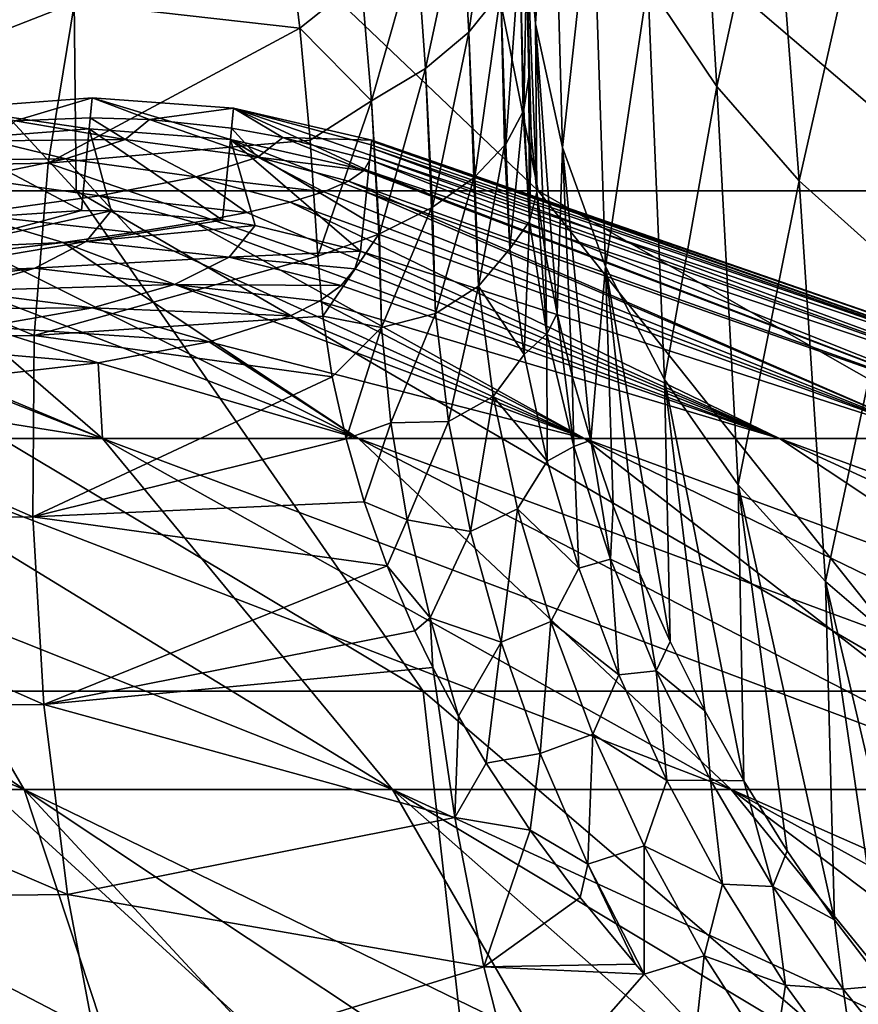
# Model space of a CAD drawing. Header units: metres. Extents: x -24 to 24, y -69 to 184.
# Tile 887 of 896: x 10 to 12.69, y 161.56 to 164.72. Entities that reach past the tile are written whole.
import ezdxf

# ---------------------------------------------------------------- set-up
doc = ezdxf.new("R2010")
doc.units = ezdxf.units.M
for name, color, linetype in [('4036', 7, 'CONTINUOUS'), ('4046', 7, 'CONTINUOUS'), ('4103', 7, 'CONTINUOUS'), ('4104', 7, 'CONTINUOUS'), ('4110', 7, 'CONTINUOUS'), ('4127', 7, 'CONTINUOUS'), ('4144', 7, 'CONTINUOUS'), ('4158', 7, 'CONTINUOUS'), ('4161', 7, 'CONTINUOUS'), ('4162', 7, 'CONTINUOUS')]:
    doc.layers.add(name, color=color, linetype=linetype)

msp = doc.modelspace()

# ---------------------------------------------------------------- linework, layer by layer
at = {"layer": '4036'}
for points in [[(10.182011, 164.169941, -16.781631), (8.616692, 164.169941, -17.636585), (8.871933, 165.595525, -14.842028)], [(10.16717, 165.595525, -13.986625), (10.182011, 164.169941, -16.781631), (8.871933, 165.595525, -14.842028)], [(11.380478, 165.595525, -13.018515), (11.663263, 164.169941, -15.788122), (10.16717, 165.595525, -13.986625)], [(11.663263, 164.169941, -15.788122), (10.182011, 164.169941, -16.781631), (10.16717, 165.595525, -13.986625)], [(12.502081, 165.595525, -11.945501), (13.048219, 164.169941, -14.664259), (11.380478, 165.595525, -13.018515)], [(13.048219, 164.169941, -14.664259), (11.663263, 164.169941, -15.788122), (11.380478, 165.595525, -13.018515)], [(13.52294, 165.595525, -10.776228), (14.325443, 164.169941, -13.419321), (12.502081, 165.595525, -11.945501)], [(14.325443, 164.169941, -13.419321), (13.048219, 164.169941, -14.664259), (12.502081, 165.595525, -11.945501)], [(10.182011, 164.169941, -16.781631), (11.29532, 162.566013, -18.701429), (8.616692, 164.169941, -17.636585)], [(11.29532, 162.566013, -18.701429), (9.557768, 162.566013, -19.646291), (8.616692, 164.169941, -17.636585)], [(11.663263, 164.169941, -15.788122), (12.940303, 162.566013, -17.603302), (10.182011, 164.169941, -16.781631)], [(12.940303, 162.566013, -17.603302), (11.29532, 162.566013, -18.701429), (10.182011, 164.169941, -16.781631)], [(13.048219, 164.169941, -14.664259), (14.479236, 162.566013, -16.360911), (11.663263, 164.169941, -15.788122)], [(14.479236, 162.566013, -16.360911), (12.940303, 162.566013, -17.603302), (11.663263, 164.169941, -15.788122)], [(9.537163, 160.800959, -21.94353), (9.557768, 162.566013, -19.646291), (11.494097, 160.800959, -20.984797)], [(9.557768, 162.566013, -19.646291), (11.29532, 162.566013, -18.701429), (11.494097, 160.800959, -20.984797)], [(11.494097, 160.800959, -20.984797), (11.29532, 162.566013, -18.701429), (13.355687, 160.800959, -19.851993)], [(11.29532, 162.566013, -18.701429), (12.940303, 162.566013, -17.603302), (13.355687, 160.800959, -19.851993)]]:
    msp.add_3dface(points, dxfattribs=at)
at = {"layer": '4046'}
for points in [[(11.1249, 164.284372, -1.901967), (13.833958, 163.376116, -1.281905), (11.128294, 164.317405, -1.087903)], [(11.129529, 164.329421, 0.546553), (13.833958, 163.376116, 1.281905), (11.127346, 164.308237, 1.363446)], [(11.128294, 164.317405, -1.087903), (13.833958, 163.376116, -1.281905), (11.12985, 164.332522, -0.265225)], [(11.12985, 164.332522, -0.265225), (13.893225, 163.376116), (11.129529, 164.329421, 0.546553)], [(13.893225, 163.376116), (13.833958, 163.376116, 1.281905), (11.129529, 164.329421, 0.546553)], [(13.833958, 163.376116, -1.281905), (13.893225, 163.376116), (11.12985, 164.332522, -0.265225)], [(11.119755, 164.234006, -2.707751), (13.656666, 163.376116, -2.552873), (11.1249, 164.284372, -1.901967)], [(13.656666, 163.376116, 2.552873), (11.123361, 164.269331, 2.173997), (11.127346, 164.308237, 1.363446)], [(13.656666, 163.376116, -2.552873), (13.833958, 163.376116, -1.281905), (11.1249, 164.284372, -1.901967)], [(13.833958, 163.376116, 1.281905), (13.656666, 163.376116, 2.552873), (11.127346, 164.308237, 1.363446)], [(11.104675, 164.235175, 2.753806), (11.123361, 164.269331, 2.173997), (13.36286, 163.376116, 3.802061)], [(13.36286, 163.376116, 3.802061), (11.123361, 164.269331, 2.173997), (13.656666, 163.376116, 2.552873)], [(11.055766, 164.201132, 3.332173), (11.104675, 164.235175, 2.753806), (13.36286, 163.376116, 3.802061)], [(11.112808, 164.165478, -3.520316), (13.36286, 163.376116, -3.802061), (11.119755, 164.234006, -2.707751)], [(13.36286, 163.376116, -3.802061), (13.656666, 163.376116, -2.552873), (11.119755, 164.234006, -2.707751)], [(10.976793, 164.167295, 3.907293), (11.055766, 164.201132, 3.332173), (12.955046, 163.376116, 5.018812)], [(12.955046, 163.376116, 5.018812), (11.055766, 164.201132, 3.332173), (13.36286, 163.376116, 3.802061)], [(10.867948, 164.133786, 4.477371), (10.976793, 164.167295, 3.907293), (12.955046, 163.376116, 5.018812)], [(11.104202, 164.07982, -4.32772), (12.955046, 163.376116, -5.018812), (11.112808, 164.165478, -3.520316)], [(12.955046, 163.376116, -5.018812), (13.36286, 163.376116, -3.802061), (11.112808, 164.165478, -3.520316)], [(10.729516, 164.100717, 5.04078), (10.867948, 164.133786, 4.477371), (12.436705, 163.376116, 6.192743)], [(12.436705, 163.376116, 6.192743), (10.867948, 164.133786, 4.477371), (12.955046, 163.376116, 5.018812)], [(10.561858, 164.068148, 5.596257), (10.729516, 164.100717, 5.04078), (12.436705, 163.376116, 6.192743)], [(10.365373, 164.036154, 6.142443), (10.561858, 164.068148, 5.596257), (11.812258, 163.376116, 7.31384)], [(11.812258, 163.376116, 7.31384), (10.561858, 164.068148, 5.596257), (12.436705, 163.376116, 6.192743)], [(11.093995, 163.977099, -5.132596), (12.955046, 163.376116, -5.018812), (11.104202, 164.07982, -4.32772)], [(10.14056, 164.004829, 6.677797), (10.365373, 164.036154, 6.142443), (11.812258, 163.376116, 7.31384)], [(9.888084, 163.974261, 7.200724), (10.14056, 164.004829, 6.677797), (11.087033, 163.376116, 8.372538)], [(11.087033, 163.376116, 8.372538), (10.14056, 164.004829, 6.677797), (11.812258, 163.376116, 7.31384)], [(9.608767, 163.944528, 7.709635), (9.888084, 163.974261, 7.200724), (11.087033, 163.376116, 8.372538)], [(11.075499, 163.920277, -5.55416), (12.436705, 163.376116, -6.192743), (11.093995, 163.977099, -5.132596)], [(12.436705, 163.376116, -6.192743), (12.955046, 163.376116, -5.018812), (11.093995, 163.977099, -5.132596)], [(8.97271, 163.887914, 8.679913), (9.608767, 163.944528, 7.709635), (10.267217, 163.376116, 9.359805)], [(10.267217, 163.376116, 9.359805), (9.608767, 163.944528, 7.709635), (11.087033, 163.376116, 8.372538)], [(11.031731, 163.866569, -5.974308), (12.436705, 163.376116, -6.192743), (11.075499, 163.920277, -5.55416)], [(9.359805, 163.376116, 10.267217), (8.97271, 163.887914, 8.679913), (10.267217, 163.376116, 9.359805)], [(10.962866, 163.816153, -6.391424), (12.436705, 163.376116, -6.192743), (11.031731, 163.866569, -5.974308)], [(10.869109, 163.769215, -6.803913), (11.812258, 163.376116, -7.31384), (10.962866, 163.816153, -6.391424)], [(11.812258, 163.376116, -7.31384), (12.436705, 163.376116, -6.192743), (10.962866, 163.816153, -6.391424)], [(10.60835, 163.686327, -7.60922), (11.812258, 163.376116, -7.31384), (10.869109, 163.769215, -6.803913)], [(10.253139, 163.61885, -8.379086), (11.087033, 163.376116, -8.372538), (10.60835, 163.686327, -7.60922)], [(11.087033, 163.376116, -8.372538), (11.812258, 163.376116, -7.31384), (10.60835, 163.686327, -7.60922)], [(9.808634, 163.567632, -9.102205), (10.267217, 163.376116, -9.359805), (10.253139, 163.61885, -8.379086)], [(10.267217, 163.376116, -9.359805), (11.087033, 163.376116, -8.372538), (10.253139, 163.61885, -8.379086)], [(9.281532, 163.533301, -9.76785), (10.267217, 163.376116, -9.359805), (9.808634, 163.567632, -9.102205)], [(9.359805, 163.376116, -10.267217), (10.267217, 163.376116, -9.359805), (9.281532, 163.533301, -9.76785)], [(10.015718, 162.250856, -13.262954), (7.31384, 163.376116, -11.812258), (8.749242, 162.250856, -14.130511)], [(8.372538, 163.376116, -11.087033), (7.31384, 163.376116, -11.812258), (10.015718, 162.250856, -13.262954)], [(11.196744, 162.250856, -12.282243), (8.372538, 163.376116, -11.087033), (10.015718, 162.250856, -13.262954)], [(9.359805, 163.376116, -10.267217), (8.372538, 163.376116, -11.087033), (11.196744, 162.250856, -12.282243)], [(8.749242, 162.250856, 14.130511), (8.372538, 163.376116, 11.087033), (10.015718, 162.250856, 13.262954)], [(8.372538, 163.376116, 11.087033), (9.359805, 163.376116, 10.267217), (10.015718, 162.250856, 13.262954)], [(12.282243, 162.250856, -11.196744), (9.359805, 163.376116, -10.267217), (11.196744, 162.250856, -12.282243)], [(10.267217, 163.376116, -9.359805), (9.359805, 163.376116, -10.267217), (12.282243, 162.250856, -11.196744)], [(10.015718, 162.250856, 13.262954), (9.359805, 163.376116, 10.267217), (11.196744, 162.250856, 12.282243)], [(9.359805, 163.376116, 10.267217), (10.267217, 163.376116, 9.359805), (11.196744, 162.250856, 12.282243)], [(13.262954, 162.250856, -10.015718), (10.267217, 163.376116, -9.359805), (12.282243, 162.250856, -11.196744)], [(11.087033, 163.376116, -8.372538), (10.267217, 163.376116, -9.359805), (13.262954, 162.250856, -10.015718)], [(11.196744, 162.250856, 12.282243), (10.267217, 163.376116, 9.359805), (12.282243, 162.250856, 11.196744)], [(10.267217, 163.376116, 9.359805), (11.087033, 163.376116, 8.372538), (12.282243, 162.250856, 11.196744)], [(14.130511, 162.250856, -8.749242), (11.087033, 163.376116, -8.372538), (13.262954, 162.250856, -10.015718)], [(11.812258, 163.376116, -7.31384), (11.087033, 163.376116, -8.372538), (14.130511, 162.250856, -8.749242)], [(12.282243, 162.250856, 11.196744), (11.087033, 163.376116, 8.372538), (13.262954, 162.250856, 10.015718)], [(11.087033, 163.376116, 8.372538), (11.812258, 163.376116, 7.31384), (13.262954, 162.250856, 10.015718)], [(14.877511, 162.250856, -7.40812), (11.812258, 163.376116, -7.31384), (14.130511, 162.250856, -8.749242)], [(12.436705, 163.376116, -6.192743), (11.812258, 163.376116, -7.31384), (14.877511, 162.250856, -7.40812)], [(13.262954, 162.250856, 10.015718), (11.812258, 163.376116, 7.31384), (14.130511, 162.250856, 8.749242)], [(11.812258, 163.376116, 7.31384), (12.436705, 163.376116, 6.192743), (14.130511, 162.250856, 8.749242)], [(15.497581, 162.250856, -6.003795), (12.436705, 163.376116, -6.192743), (14.877511, 162.250856, -7.40812)], [(12.955046, 163.376116, -5.018812), (12.436705, 163.376116, -6.192743), (15.497581, 162.250856, -6.003795)], [(14.130511, 162.250856, 8.749242), (12.436705, 163.376116, 6.192743), (14.877511, 162.250856, 7.40812)], [(12.436705, 163.376116, 6.192743), (12.955046, 163.376116, 5.018812), (14.877511, 162.250856, 7.40812)], [(10.437236, 160.975062, -16.240656), (8.749242, 162.250856, -14.130511), (9.652653, 160.975062, -16.718885)], [(11.198176, 160.975062, -15.725637), (8.749242, 162.250856, -14.130511), (10.437236, 160.975062, -16.240656)], [(10.015718, 162.250856, -13.262954), (8.749242, 162.250856, -14.130511), (11.198176, 160.975062, -15.725637)], [(9.652653, 160.975062, 16.718885), (8.749242, 162.250856, 14.130511), (10.437236, 160.975062, 16.240656)], [(8.749242, 162.250856, 14.130511), (10.015718, 162.250856, 13.262954), (10.437236, 160.975062, 16.240656)], [(11.933748, 160.975062, -15.174995), (10.015718, 162.250856, -13.262954), (11.198176, 160.975062, -15.725637)], [(12.642286, 160.975062, -14.589976), (10.015718, 162.250856, -13.262954), (11.933748, 160.975062, -15.174995)], [(11.196744, 162.250856, -12.282243), (10.015718, 162.250856, -13.262954), (12.642286, 160.975062, -14.589976)], [(11.198176, 160.975062, 15.725637), (10.015718, 162.250856, 13.262954), (11.933748, 160.975062, 15.174995)], [(10.437236, 160.975062, 16.240656), (10.015718, 162.250856, 13.262954), (11.198176, 160.975062, 15.725637)], [(10.015718, 162.250856, 13.262954), (11.196744, 162.250856, 12.282243), (11.933748, 160.975062, 15.174995)], [(13.322186, 160.975062, -13.971907), (11.196744, 162.250856, -12.282243), (12.642286, 160.975062, -14.589976)], [(13.971907, 160.975062, -13.322186), (11.196744, 162.250856, -12.282243), (13.322186, 160.975062, -13.971907)], [(12.282243, 162.250856, -11.196744), (11.196744, 162.250856, -12.282243), (13.971907, 160.975062, -13.322186)], [(12.642286, 160.975062, 14.589976), (11.196744, 162.250856, 12.282243), (13.322186, 160.975062, 13.971907)], [(11.933748, 160.975062, 15.174995), (11.196744, 162.250856, 12.282243), (12.642286, 160.975062, 14.589976)], [(11.196744, 162.250856, 12.282243), (12.282243, 162.250856, 11.196744), (13.322186, 160.975062, 13.971907)], [(14.589976, 160.975062, -12.642286), (12.282243, 162.250856, -11.196744), (13.971907, 160.975062, -13.322186)], [(15.174995, 160.975062, -11.933748), (12.282243, 162.250856, -11.196744), (14.589976, 160.975062, -12.642286)], [(13.262954, 162.250856, -10.015718), (12.282243, 162.250856, -11.196744), (15.174995, 160.975062, -11.933748)], [(13.971907, 160.975062, 13.322186), (12.282243, 162.250856, 11.196744), (14.589976, 160.975062, 12.642286)], [(13.322186, 160.975062, 13.971907), (12.282243, 162.250856, 11.196744), (13.971907, 160.975062, 13.322186)], [(12.282243, 162.250856, 11.196744), (13.262954, 162.250856, 10.015718), (14.589976, 160.975062, 12.642286)]]:
    msp.add_3dface(points, dxfattribs=at)
at = {"layer": '4103'}
for points in [[(9.779713, 164.433788, -0.265432), (10.233161, 164.468716, -0.265861), (9.986953, 164.394346, 2.177916)], [(9.779713, 164.433788, -0.265432), (10.223676, 164.368442, -2.714279), (10.233161, 164.468716, -0.265861)], [(9.986953, 164.394346, 2.177916), (10.233161, 164.468716, -0.265861), (10.227067, 164.404391, 2.179271)], [(10.223676, 164.368442, -2.714279), (10.676825, 164.335155, -2.713568), (10.233161, 164.468716, -0.265861)], [(10.227067, 164.404391, 2.179271), (10.233161, 164.468716, -0.265861), (10.417992, 164.398669, 2.179527)], [(10.233161, 164.468716, -0.265861), (10.686679, 164.434701, -0.265787), (10.417992, 164.398669, 2.179527)], [(10.233161, 164.468716, -0.265861), (10.676825, 164.335155, -2.713568), (10.686679, 164.434701, -0.265787)], [(9.770704, 164.333101, -2.709877), (10.223676, 164.368442, -2.714279), (9.779713, 164.433788, -0.265432)], [(10.417992, 164.398669, 2.179527), (10.686679, 164.434701, -0.265787), (10.680347, 164.370846, 2.178685)], [(10.676825, 164.335155, -2.713568), (11.119755, 164.234006, -2.707751), (10.686679, 164.434701, -0.265787)], [(10.680347, 164.370846, 2.178685), (10.686679, 164.434701, -0.265787), (10.845213, 164.341282, 2.177432)], [(10.686679, 164.434701, -0.265787), (11.12985, 164.332522, -0.265225), (10.845213, 164.341282, 2.177432)], [(11.128294, 164.317405, -1.087903), (11.12985, 164.332522, -0.265225), (10.686679, 164.434701, -0.265787)], [(11.1249, 164.284372, -1.901967), (11.128294, 164.317405, -1.087903), (10.686679, 164.434701, -0.265787)], [(11.119755, 164.234006, -2.707751), (11.1249, 164.284372, -1.901967), (10.686679, 164.434701, -0.265787)], [(9.770704, 164.333101, -2.709877), (10.199436, 164.107193, -5.144268), (10.223676, 164.368442, -2.714279)], [(10.199436, 164.107193, -5.144268), (10.29504, 164.106198, -5.144831), (10.223676, 164.368442, -2.714279)], [(10.223676, 164.368442, -2.714279), (10.651658, 164.075704, -5.143176), (10.676825, 164.335155, -2.713568)], [(10.29504, 164.106198, -5.144831), (10.651658, 164.075704, -5.143176), (10.223676, 164.368442, -2.714279)], [(9.832313, 164.082872, -5.138158), (10.199436, 164.107193, -5.144268), (9.770704, 164.333101, -2.709877)], [(10.651658, 164.075704, -5.143176), (10.755948, 164.058674, -5.141553), (10.676825, 164.335155, -2.713568)], [(11.112808, 164.165478, -3.520316), (11.119755, 164.234006, -2.707751), (10.676825, 164.335155, -2.713568)], [(11.104202, 164.07982, -4.32772), (11.112808, 164.165478, -3.520316), (10.676825, 164.335155, -2.713568)], [(10.755948, 164.058674, -5.141553), (11.093995, 163.977099, -5.132596), (10.676825, 164.335155, -2.713568)], [(11.093995, 163.977099, -5.132596), (11.104202, 164.07982, -4.32772), (10.676825, 164.335155, -2.713568)], [(11.12985, 164.332522, -0.265225), (11.123361, 164.269331, 2.173997), (10.845213, 164.341282, 2.177432)], [(11.123361, 164.269331, 2.173997), (11.12985, 164.332522, -0.265225), (11.127346, 164.308237, 1.363446)], [(11.12985, 164.332522, -0.265225), (11.129529, 164.329421, 0.546553), (11.127346, 164.308237, 1.363446)]]:
    msp.add_3dface(points, dxfattribs=at)
at = {"layer": '4104'}
for points in [[(10.199436, 164.107193, -5.144268), (9.832313, 164.082872, -5.138158), (9.75616, 163.987527, -5.823013)], [(10.29504, 164.106198, -5.144831), (10.199436, 164.107193, -5.144268), (9.75616, 163.987527, -5.823013)], [(10.214956, 164.008219, -5.884473), (10.29504, 164.106198, -5.144831), (9.75616, 163.987527, -5.823013)], [(10.651658, 164.075704, -5.143176), (10.29504, 164.106198, -5.144831), (10.214956, 164.008219, -5.884473)], [(10.755948, 164.058674, -5.141553), (10.651658, 164.075704, -5.143176), (10.214956, 164.008219, -5.884473)], [(10.672592, 163.957936, -5.936827), (10.755948, 164.058674, -5.141553), (10.214956, 164.008219, -5.884473)], [(11.093995, 163.977099, -5.132596), (10.755948, 164.058674, -5.141553), (10.672592, 163.957936, -5.936827)], [(9.601703, 163.903865, -6.49371), (10.214956, 164.008219, -5.884473), (9.75616, 163.987527, -5.823013)], [(10.050074, 163.922308, -6.609158), (10.214956, 164.008219, -5.884473), (9.601703, 163.903865, -6.49371)], [(10.050074, 163.922308, -6.609158), (10.672592, 163.957936, -5.936827), (10.214956, 164.008219, -5.884473)], [(11.075499, 163.920277, -5.55416), (11.093995, 163.977099, -5.132596), (10.672592, 163.957936, -5.936827)], [(10.497752, 163.869649, -6.716473), (10.672592, 163.957936, -5.936827), (10.050074, 163.922308, -6.609158)], [(10.497752, 163.869649, -6.716473), (11.031731, 163.866569, -5.974308), (10.672592, 163.957936, -5.936827)], [(11.031731, 163.866569, -5.974308), (11.075499, 163.920277, -5.55416), (10.672592, 163.957936, -5.936827)], [(9.371553, 163.832712, -7.140935), (10.050074, 163.922308, -6.609158), (9.601703, 163.903865, -6.49371)], [(9.80314, 163.84932, -7.308748), (10.050074, 163.922308, -6.609158), (9.371553, 163.832712, -7.140935)], [(9.80314, 163.84932, -7.308748), (10.497752, 163.869649, -6.716473), (10.050074, 163.922308, -6.609158)], [(9.478091, 163.790094, -7.974522), (10.234285, 163.794713, -7.469484), (9.80314, 163.84932, -7.308748)], [(10.234285, 163.794713, -7.469484), (10.497752, 163.869649, -6.716473), (9.80314, 163.84932, -7.308748)], [(10.234285, 163.794713, -7.469484), (10.869109, 163.769215, -6.803913), (10.497752, 163.869649, -6.716473)], [(10.962866, 163.816153, -6.391424), (11.031731, 163.866569, -5.974308), (10.497752, 163.869649, -6.716473)], [(10.869109, 163.769215, -6.803913), (10.962866, 163.816153, -6.391424), (10.497752, 163.869649, -6.716473)], [(9.886358, 163.733995, -8.186356), (10.234285, 163.794713, -7.469484), (9.478091, 163.790094, -7.974522)], [(9.886358, 163.733995, -8.186356), (10.60835, 163.686327, -7.60922), (10.234285, 163.794713, -7.469484)], [(10.60835, 163.686327, -7.60922), (10.869109, 163.769215, -6.803913), (10.234285, 163.794713, -7.469484)], [(9.458909, 163.688114, -8.858088), (10.253139, 163.61885, -8.379086), (9.886358, 163.733995, -8.186356)], [(10.253139, 163.61885, -8.379086), (10.60835, 163.686327, -7.60922), (9.886358, 163.733995, -8.186356)], [(9.808634, 163.567632, -9.102205), (10.253139, 163.61885, -8.379086), (9.458909, 163.688114, -8.858088)]]:
    msp.add_3dface(points, dxfattribs=at)
at = {"layer": '4110'}
for points in [[(9.986953, 164.394346, 2.177916), (10.3394, 164.334998, 3.261566), (9.910875, 164.330675, 3.215094)], [(9.986953, 164.394346, 2.177916), (10.227067, 164.404391, 2.179271), (10.3394, 164.334998, 3.261566)], [(10.227067, 164.404391, 2.179271), (10.417992, 164.398669, 2.179527), (10.3394, 164.334998, 3.261566)], [(10.417992, 164.398669, 2.179527), (10.764512, 164.277612, 3.303982), (10.3394, 164.334998, 3.261566)], [(10.417992, 164.398669, 2.179527), (10.680347, 164.370846, 2.178685), (10.764512, 164.277612, 3.303982)], [(10.680347, 164.370846, 2.178685), (10.845213, 164.341282, 2.177432), (10.764512, 164.277612, 3.303982)], [(9.910875, 164.330675, 3.215094), (10.149121, 164.272334, 4.328669), (9.727765, 164.268008, 4.237805)], [(10.3394, 164.334998, 3.261566), (10.149121, 164.272334, 4.328669), (9.910875, 164.330675, 3.215094)], [(10.3394, 164.334998, 3.261566), (10.56749, 164.214944, 4.415211), (10.149121, 164.272334, 4.328669)], [(10.764512, 164.277612, 3.303982), (10.56749, 164.214944, 4.415211), (10.3394, 164.334998, 3.261566)], [(10.845213, 164.341282, 2.177432), (11.104675, 164.235175, 2.753806), (10.764512, 164.277612, 3.303982)], [(11.123361, 164.269331, 2.173997), (11.104675, 164.235175, 2.753806), (10.845213, 164.341282, 2.177432)], [(10.149121, 164.272334, 4.328669), (9.849556, 164.211247, 5.368241), (9.727765, 164.268008, 4.237805)], [(10.149121, 164.272334, 4.328669), (10.256603, 164.153854, 5.497989), (9.849556, 164.211247, 5.368241)], [(10.56749, 164.214944, 4.415211), (10.256603, 164.153854, 5.497989), (10.149121, 164.272334, 4.328669)], [(10.764512, 164.277612, 3.303982), (10.976793, 164.167295, 3.907293), (10.56749, 164.214944, 4.415211)], [(11.055766, 164.201132, 3.332173), (10.976793, 164.167295, 3.907293), (10.764512, 164.277612, 3.303982)], [(11.104675, 164.235175, 2.753806), (11.055766, 164.201132, 3.332173), (10.764512, 164.277612, 3.303982)], [(10.256603, 164.153854, 5.497989), (9.835754, 164.095015, 6.541167), (9.849556, 164.211247, 5.368241)], [(10.56749, 164.214944, 4.415211), (10.729516, 164.100717, 5.04078), (10.256603, 164.153854, 5.497989)], [(10.867948, 164.133786, 4.477371), (10.729516, 164.100717, 5.04078), (10.56749, 164.214944, 4.415211)], [(10.976793, 164.167295, 3.907293), (10.867948, 164.133786, 4.477371), (10.56749, 164.214944, 4.415211)], [(10.256603, 164.153854, 5.497989), (10.365373, 164.036154, 6.142443), (9.835754, 164.095015, 6.541167)], [(10.561858, 164.068148, 5.596257), (10.365373, 164.036154, 6.142443), (10.256603, 164.153854, 5.497989)], [(10.729516, 164.100717, 5.04078), (10.561858, 164.068148, 5.596257), (10.256603, 164.153854, 5.497989)], [(10.14056, 164.004829, 6.677797), (9.888084, 163.974261, 7.200724), (9.835754, 164.095015, 6.541167)], [(10.365373, 164.036154, 6.142443), (10.14056, 164.004829, 6.677797), (9.835754, 164.095015, 6.541167)]]:
    msp.add_3dface(points, dxfattribs=at)
at = {"layer": '4127'}
msp.add_3dface([(11.633505, 164.535841, 20.565944), (11.621325, 165.10526, 19.590514), (11.62699, 164.938475, 20.788978)], dxfattribs=at)
at = {"layer": '4144'}
for points in [[(11.621325, 165.10526, 19.590514), (11.654573, 164.705036, 19.35211), (11.625825, 165.946053, 16.979143)], [(11.625825, 165.946053, 16.979143), (11.654573, 164.705036, 19.35211), (11.707327, 165.560177, 16.792334)], [(12.014883, 164.83435, 16.421146), (12.236795, 164.504172, 16.241766), (12.169283, 165.610946, 13.942253)], [(12.169283, 165.610946, 13.942253), (12.236795, 164.504172, 16.241766), (12.414479, 165.320526, 13.805239)], [(11.654573, 164.705036, 19.35211), (11.741051, 164.309294, 19.119919), (11.707327, 165.560177, 16.792334)], [(11.707327, 165.560177, 16.792334), (11.741051, 164.309294, 19.119919), (11.837598, 165.187939, 16.605496)], [(12.236795, 164.504172, 16.241766), (12.500347, 164.20185, 16.069772), (12.414479, 165.320526, 13.805239)], [(12.414479, 165.320526, 13.805239), (12.500347, 164.20185, 16.069772), (12.694978, 165.060615, 13.674835)], [(11.741051, 164.309294, 19.119919), (11.8795, 163.927791, 18.889073), (11.837598, 165.187939, 16.605496)], [(11.837598, 165.187939, 16.605496), (11.8795, 163.927791, 18.889073), (12.014883, 164.83435, 16.421146)], [(11.621325, 165.10526, 19.590514), (11.658705, 164.165524, 20.407619), (11.654573, 164.705036, 19.35211)], [(11.658705, 164.165524, 20.407619), (11.621325, 165.10526, 19.590514), (11.641263, 164.352916, 20.484564)], [(11.621325, 165.10526, 19.590514), (11.633505, 164.535841, 20.565944), (11.641263, 164.352916, 20.484564)], [(12.500347, 164.20185, 16.069772), (12.801989, 163.931456, 15.907478), (12.694978, 165.060615, 13.674835)], [(11.8795, 163.927791, 18.889073), (12.068073, 163.56561, 18.662648), (12.014883, 164.83435, 16.421146)], [(12.014883, 164.83435, 16.421146), (12.068073, 163.56561, 18.662648), (12.236795, 164.504172, 16.241766)], [(11.658705, 164.165524, 20.407619), (11.686154, 163.973644, 20.335275), (11.654573, 164.705036, 19.35211)], [(11.654573, 164.705036, 19.35211), (11.723958, 163.777251, 20.267646), (11.741051, 164.309294, 19.119919)], [(11.686154, 163.973644, 20.335275), (11.723958, 163.777251, 20.267646), (11.654573, 164.705036, 19.35211)], [(12.068073, 163.56561, 18.662648), (12.304257, 163.227579, 18.443663), (12.236795, 164.504172, 16.241766)], [(12.236795, 164.504172, 16.241766), (12.304257, 163.227579, 18.443663), (12.500347, 164.20185, 16.069772)], [(11.723958, 163.777251, 20.267646), (11.772559, 163.576218, 20.204818), (11.741051, 164.309294, 19.119919)], [(11.741051, 164.309294, 19.119919), (11.832482, 163.370452, 20.146893), (11.8795, 163.927791, 18.889073)], [(11.772559, 163.576218, 20.204818), (11.832482, 163.370452, 20.146893), (11.741051, 164.309294, 19.119919)], [(12.304257, 163.227579, 18.443663), (12.584906, 162.918202, 18.235035), (12.500347, 164.20185, 16.069772)], [(12.500347, 164.20185, 16.069772), (12.584906, 162.918202, 18.235035), (12.801989, 163.931456, 15.907478)], [(11.832482, 163.370452, 20.146893), (11.90431, 163.15999, 20.093994), (11.8795, 163.927791, 18.889073)], [(11.90431, 163.15999, 20.093994), (11.988676, 162.945004, 20.046246), (11.8795, 163.927791, 18.889073)], [(11.8795, 163.927791, 18.889073), (12.086223, 162.72587, 20.003744), (12.068073, 163.56561, 18.662648)], [(11.988676, 162.945004, 20.046246), (12.086223, 162.72587, 20.003744), (11.8795, 163.927791, 18.889073)], [(12.584906, 162.918202, 18.235035), (12.906278, 162.641604, 18.039546), (12.801989, 163.931456, 15.907478)], [(12.086223, 162.72587, 20.003744), (12.197516, 162.503336, 19.966533), (12.068073, 163.56561, 18.662648)], [(12.068073, 163.56561, 18.662648), (12.322873, 162.278733, 19.934561), (12.304257, 163.227579, 18.443663)], [(12.197516, 162.503336, 19.966533), (12.322873, 162.278733, 19.934561), (12.068073, 163.56561, 18.662648)], [(12.322873, 162.278733, 19.934561), (12.462145, 162.054179, 19.907569), (12.304257, 163.227579, 18.443663)], [(12.304257, 163.227579, 18.443663), (12.614041, 161.833299, 19.885025), (12.584906, 162.918202, 18.235035)], [(12.462145, 162.054179, 19.907569), (12.614041, 161.833299, 19.885025), (12.304257, 163.227579, 18.443663)], [(12.614041, 161.833299, 19.885025), (12.774433, 161.622784, 19.866091), (12.584906, 162.918202, 18.235035)], [(12.584906, 162.918202, 18.235035), (12.934152, 161.433407, 19.84972), (12.906278, 162.641604, 18.039546)], [(12.774433, 161.622784, 19.866091), (12.934152, 161.433407, 19.84972), (12.584906, 162.918202, 18.235035)]]:
    msp.add_3dface(points, dxfattribs=at)
at = {"layer": '4158'}
for points in [[(10.857684, 165.03683, 22.536728), (10.177523, 164.772775, 22.8087), (10.899731, 164.691799, 22.199609)], [(10.177523, 164.772775, 22.8087), (8.879003, 164.732398, 23.639473), (8.795881, 164.234712, 23.268203)], [(10.092664, 164.258774, 22.47417), (10.177523, 164.772775, 22.8087), (8.795881, 164.234712, 23.268203)], [(10.177523, 164.772775, 22.8087), (10.092664, 164.258774, 22.47417), (10.899731, 164.691799, 22.199609)], [(10.899731, 164.691799, 22.199609), (10.092664, 164.258774, 22.47417), (10.932703, 164.332131, 21.920919)], [(10.092664, 164.258774, 22.47417), (10.956917, 163.960542, 21.696698), (10.932703, 164.332131, 21.920919)], [(10.047573, 163.706309, 22.198384), (10.092664, 164.258774, 22.47417), (8.795881, 164.234712, 23.268203)], [(10.047573, 163.706309, 22.198384), (10.956917, 163.960542, 21.696698), (10.092664, 164.258774, 22.47417)], [(10.047573, 163.706309, 22.198384), (8.795881, 164.234712, 23.268203), (8.747577, 163.692898, 22.957484)], [(10.973556, 163.768672, 21.597475), (10.956917, 163.960542, 21.696698), (10.047573, 163.706309, 22.198384)], [(11.003606, 163.573465, 21.499793), (10.973556, 163.768672, 21.597475), (10.047573, 163.706309, 22.198384)], [(10.043018, 163.124767, 21.986029), (8.747577, 163.692898, 22.957484), (8.73493, 163.116379, 22.712722)], [(10.043018, 163.124767, 21.986029), (10.047573, 163.706309, 22.198384), (8.747577, 163.692898, 22.957484)], [(10.043018, 163.124767, 21.986029), (11.003606, 163.573465, 21.499793), (10.047573, 163.706309, 22.198384)], [(11.04751, 163.374971, 21.403657), (11.003606, 163.573465, 21.499793), (10.043018, 163.124767, 21.986029)], [(11.105815, 163.17323, 21.309039), (11.04751, 163.374971, 21.403657), (10.043018, 163.124767, 21.986029)], [(11.179196, 162.968155, 21.215847), (11.105815, 163.17323, 21.309039), (10.043018, 163.124767, 21.986029)], [(10.079075, 162.524025, 21.840711), (10.043018, 163.124767, 21.986029), (8.73493, 163.116379, 22.712722)], [(10.079075, 162.524025, 21.840711), (8.73493, 163.116379, 22.712722), (8.758161, 162.515184, 22.538173)], [(10.079075, 162.524025, 21.840711), (11.179196, 162.968155, 21.215847), (10.043018, 163.124767, 21.986029)], [(11.268385, 162.759886, 21.124065), (11.179196, 162.968155, 21.215847), (10.079075, 162.524025, 21.840711)], [(11.325483, 162.642019, 21.073315), (11.268385, 162.759886, 21.124065), (10.079075, 162.524025, 21.840711)], [(11.396182, 162.16118, 21.015265), (11.325483, 162.642019, 21.073315), (10.079075, 162.524025, 21.840711)], [(11.325483, 162.642019, 21.073315), (11.396182, 162.16118, 21.015265), (11.408402, 162.486324, 21.00748)], [(10.155133, 161.914292, 21.7649), (10.079075, 162.524025, 21.840711), (8.758161, 162.515184, 22.538173)], [(10.155133, 161.914292, 21.7649), (11.396182, 162.16118, 21.015265), (10.079075, 162.524025, 21.840711)], [(10.155133, 161.914292, 21.7649), (8.758161, 162.515184, 22.538173), (8.816865, 161.899771, 22.436874)], [(11.408402, 162.486324, 21.00748), (11.396182, 162.16118, 21.015265), (11.497211, 162.335229, 20.944792)], [(11.497211, 162.335229, 20.944792), (11.396182, 162.16118, 21.015265), (11.638292, 162.120155, 20.857334)], [(11.489782, 161.682656, 21.002227), (11.396182, 162.16118, 21.015265), (10.155133, 161.914292, 21.7649)], [(11.396182, 162.16118, 21.015265), (11.489782, 161.682656, 21.002227), (11.638292, 162.120155, 20.857334)], [(11.638292, 162.120155, 20.857334), (11.489782, 161.682656, 21.002227), (11.797737, 161.904883, 20.771404)], [(10.269898, 161.305925, 21.759882), (10.155133, 161.914292, 21.7649), (8.816865, 161.899771, 22.436874)], [(10.269898, 161.305925, 21.759882), (8.816865, 161.899771, 22.436874), (8.910022, 161.280842, 22.410587)], [(10.269898, 161.305925, 21.759882), (11.489782, 161.682656, 21.002227), (10.155133, 161.914292, 21.7649)], [(11.797737, 161.904883, 20.771404), (11.489782, 161.682656, 21.002227), (11.975359, 161.691374, 20.687082)], [(11.609762, 161.210768, 21.031248), (11.489782, 161.682656, 21.002227), (10.269898, 161.305925, 21.759882)], [(11.975359, 161.691374, 20.687082), (11.489782, 161.682656, 21.002227), (12.003589, 161.659586, 20.674546)], [(11.489782, 161.682656, 21.002227), (11.609762, 161.210768, 21.031248), (12.003589, 161.659586, 20.674546)], [(12.003589, 161.659586, 20.674546), (11.609762, 161.210768, 21.031248), (12.170009, 161.482489, 20.604467)]]:
    msp.add_3dface(points, dxfattribs=at)
at = {"layer": '4161'}
for points in [[(11.441561, 164.678964, 21.495182), (11.524371, 165.24736, 21.669909), (11.417293, 165.099966, 21.845296)], [(11.543516, 164.806971, 21.302392), (11.524371, 165.24736, 21.669909), (11.441561, 164.678964, 21.495182)], [(11.302183, 164.561732, 21.670624), (11.417293, 165.099966, 21.845296), (11.273255, 164.965808, 22.004059)], [(11.441561, 164.678964, 21.495182), (11.417293, 165.099966, 21.845296), (11.302183, 164.561732, 21.670624)], [(10.857684, 165.03683, 22.536728), (10.899731, 164.691799, 22.199609), (11.096349, 164.848697, 22.141685)], [(11.129344, 164.458607, 21.823729), (11.273255, 164.965808, 22.004059), (11.096349, 164.848697, 22.141685)], [(11.302183, 164.561732, 21.670624), (11.273255, 164.965808, 22.004059), (11.129344, 164.458607, 21.823729)], [(11.559409, 164.320234, 20.995586), (11.605152, 164.942116, 21.09773), (11.543516, 164.806971, 21.302392)], [(11.61521, 164.424436, 20.788595), (11.605152, 164.942116, 21.09773), (11.559409, 164.320234, 20.995586)], [(11.617414, 164.430895, 20.775724), (11.605152, 164.942116, 21.09773), (11.61521, 164.424436, 20.788595)], [(11.617414, 164.430895, 20.775724), (11.62699, 164.938475, 20.788978), (11.605152, 164.942116, 21.09773)], [(11.633505, 164.535841, 20.565944), (11.62699, 164.938475, 20.788978), (11.617414, 164.430895, 20.775724)], [(10.899731, 164.691799, 22.199609), (11.129344, 164.458607, 21.823729), (11.096349, 164.848697, 22.141685)], [(11.460884, 164.214958, 21.203335), (11.543516, 164.806971, 21.302392), (11.441561, 164.678964, 21.495182)], [(11.555779, 164.315291, 21.005374), (11.543516, 164.806971, 21.302392), (11.460884, 164.214958, 21.203335)], [(11.559409, 164.320234, 20.995586), (11.543516, 164.806971, 21.302392), (11.555779, 164.315291, 21.005374)], [(10.899731, 164.691799, 22.199609), (10.932703, 164.332131, 21.920919), (11.129344, 164.458607, 21.823729)], [(11.324639, 164.118057, 21.393066), (11.441561, 164.678964, 21.495182), (11.302183, 164.561732, 21.670624)], [(11.456887, 164.211539, 21.210055), (11.441561, 164.678964, 21.495182), (11.324639, 164.118057, 21.393066)], [(11.460884, 164.214958, 21.203335), (11.441561, 164.678964, 21.495182), (11.456887, 164.211539, 21.210055)], [(11.154548, 164.032287, 21.559386), (11.302183, 164.561732, 21.670624), (11.129344, 164.458607, 21.823729)], [(11.321279, 164.116061, 21.396956), (11.302183, 164.561732, 21.670624), (11.154548, 164.032287, 21.559386)], [(11.324639, 164.118057, 21.393066), (11.302183, 164.561732, 21.670624), (11.321279, 164.116061, 21.396956)], [(10.932703, 164.332131, 21.920919), (10.956917, 163.960542, 21.696698), (11.129344, 164.458607, 21.823729)], [(11.129344, 164.458607, 21.823729), (10.956917, 163.960542, 21.696698), (11.152718, 164.031505, 21.560893)], [(11.154548, 164.032287, 21.559386), (11.129344, 164.458607, 21.823729), (11.152718, 164.031505, 21.560893)]]:
    msp.add_3dface(points, dxfattribs=at)
at = {"layer": '4162'}
for points in [[(11.633505, 164.535841, 20.565944), (11.617414, 164.430895, 20.775724), (11.636199, 164.071461, 20.637432)], [(11.641263, 164.352916, 20.484564), (11.633505, 164.535841, 20.565944), (11.636199, 164.071461, 20.637432)], [(11.61521, 164.424436, 20.788595), (11.559409, 164.320234, 20.995586), (11.572396, 163.98367, 20.862314)], [(11.61521, 164.424436, 20.788595), (11.572396, 163.98367, 20.862314), (11.636199, 164.071461, 20.637432)], [(11.617414, 164.430895, 20.775724), (11.61521, 164.424436, 20.788595), (11.636199, 164.071461, 20.637432)], [(11.658705, 164.165524, 20.407619), (11.641263, 164.352916, 20.484564), (11.636199, 164.071461, 20.637432)], [(11.555779, 164.315291, 21.005374), (11.460884, 164.214958, 21.203335), (11.472678, 163.864946, 21.059902)], [(11.555779, 164.315291, 21.005374), (11.472678, 163.864946, 21.059902), (11.572396, 163.98367, 20.862314)], [(11.559409, 164.320234, 20.995586), (11.555779, 164.315291, 21.005374), (11.572396, 163.98367, 20.862314)], [(11.456887, 164.211539, 21.210055), (11.324639, 164.118057, 21.393066), (11.334337, 163.777272, 21.248237)], [(11.456887, 164.211539, 21.210055), (11.334337, 163.777272, 21.248237), (11.472678, 163.864946, 21.059902)], [(11.460884, 164.214958, 21.203335), (11.456887, 164.211539, 21.210055), (11.472678, 163.864946, 21.059902)], [(11.690898, 163.712228, 20.506618), (11.658705, 164.165524, 20.407619), (11.636199, 164.071461, 20.637432)], [(11.686154, 163.973644, 20.335275), (11.658705, 164.165524, 20.407619), (11.690898, 163.712228, 20.506618)], [(11.321279, 164.116061, 21.396956), (11.154548, 164.032287, 21.559386), (11.161301, 163.732028, 21.426514)], [(11.321279, 164.116061, 21.396956), (11.161301, 163.732028, 21.426514), (11.334337, 163.777272, 21.248237)], [(11.324639, 164.118057, 21.393066), (11.321279, 164.116061, 21.396956), (11.334337, 163.777272, 21.248237)], [(11.572396, 163.98367, 20.862314), (11.618292, 163.645463, 20.736795), (11.636199, 164.071461, 20.637432)], [(11.618292, 163.645463, 20.736795), (11.690898, 163.712228, 20.506618), (11.636199, 164.071461, 20.637432)], [(10.956917, 163.960542, 21.696698), (10.973556, 163.768672, 21.597475), (11.152718, 164.031505, 21.560893)], [(11.152718, 164.031505, 21.560893), (10.973556, 163.768672, 21.597475), (11.161301, 163.732028, 21.426514)], [(11.154548, 164.032287, 21.559386), (11.152718, 164.031505, 21.560893), (11.161301, 163.732028, 21.426514)], [(11.572396, 163.98367, 20.862314), (11.472678, 163.864946, 21.059902), (11.618292, 163.645463, 20.736795)], [(11.723958, 163.777251, 20.267646), (11.686154, 163.973644, 20.335275), (11.690898, 163.712228, 20.506618)], [(11.334337, 163.777272, 21.248237), (11.376135, 163.430616, 21.115955), (11.472678, 163.864946, 21.059902)], [(11.472678, 163.864946, 21.059902), (11.376135, 163.430616, 21.115955), (11.519531, 163.510584, 20.928056)], [(11.472678, 163.864946, 21.059902), (11.519531, 163.510584, 20.928056), (11.618292, 163.645463, 20.736795)], [(10.973556, 163.768672, 21.597475), (11.003606, 163.573465, 21.499793), (11.161301, 163.732028, 21.426514)], [(11.161301, 163.732028, 21.426514), (11.191597, 163.426165, 21.304062), (11.334337, 163.777272, 21.248237)], [(11.334337, 163.777272, 21.248237), (11.191597, 163.426165, 21.304062), (11.376135, 163.430616, 21.115955)], [(11.777935, 163.350326, 20.395997), (11.723958, 163.777251, 20.267646), (11.690898, 163.712228, 20.506618)], [(11.772559, 163.576218, 20.204818), (11.723958, 163.777251, 20.267646), (11.777935, 163.350326, 20.395997)], [(11.003606, 163.573465, 21.499793), (11.04751, 163.374971, 21.403657), (11.161301, 163.732028, 21.426514)], [(11.161301, 163.732028, 21.426514), (11.04751, 163.374971, 21.403657), (11.191597, 163.426165, 21.304062)], [(11.618292, 163.645463, 20.736795), (11.692616, 163.303405, 20.628637), (11.690898, 163.712228, 20.506618)], [(11.692616, 163.303405, 20.628637), (11.777935, 163.350326, 20.395997), (11.690898, 163.712228, 20.506618)], [(11.618292, 163.645463, 20.736795), (11.519531, 163.510584, 20.928056), (11.692616, 163.303405, 20.628637)], [(11.832482, 163.370452, 20.146893), (11.772559, 163.576218, 20.204818), (11.777935, 163.350326, 20.395997)], [(11.376135, 163.430616, 21.115955), (11.446299, 163.078378, 20.999775), (11.519531, 163.510584, 20.928056)], [(11.519531, 163.510584, 20.928056), (11.446299, 163.078378, 20.999775), (11.596771, 163.151235, 20.814179)], [(11.519531, 163.510584, 20.928056), (11.596771, 163.151235, 20.814179), (11.692616, 163.303405, 20.628637)], [(11.04751, 163.374971, 21.403657), (11.105815, 163.17323, 21.309039), (11.191597, 163.426165, 21.304062)], [(11.191597, 163.426165, 21.304062), (11.105815, 163.17323, 21.309039), (11.243483, 163.115288, 21.193351)], [(11.191597, 163.426165, 21.304062), (11.243483, 163.115288, 21.193351), (11.376135, 163.430616, 21.115955)], [(11.376135, 163.430616, 21.115955), (11.243483, 163.115288, 21.193351), (11.446299, 163.078378, 20.999775)], [(11.895652, 162.989141, 20.304689), (11.832482, 163.370452, 20.146893), (11.777935, 163.350326, 20.395997)], [(11.90431, 163.15999, 20.093994), (11.832482, 163.370452, 20.146893), (11.895652, 162.989141, 20.304689)], [(11.692616, 163.303405, 20.628637), (11.794348, 162.960152, 20.537124), (11.777935, 163.350326, 20.395997)], [(11.794348, 162.960152, 20.537124), (11.895652, 162.989141, 20.304689), (11.777935, 163.350326, 20.395997)], [(11.692616, 163.303405, 20.628637), (11.596771, 163.151235, 20.814179), (11.794348, 162.960152, 20.537124)], [(11.105815, 163.17323, 21.309039), (11.179196, 162.968155, 21.215847), (11.243483, 163.115288, 21.193351)], [(11.446299, 163.078378, 20.999775), (11.544412, 162.722881, 20.898921), (11.596771, 163.151235, 20.814179)], [(11.596771, 163.151235, 20.814179), (11.544412, 162.722881, 20.898921), (11.703611, 162.789658, 20.717377)], [(11.596771, 163.151235, 20.814179), (11.703611, 162.789658, 20.717377), (11.794348, 162.960152, 20.537124)], [(11.988676, 162.945004, 20.046246), (11.90431, 163.15999, 20.093994), (11.895652, 162.989141, 20.304689)], [(11.243483, 163.115288, 21.193351), (11.179196, 162.968155, 21.215847), (11.316833, 162.800818, 21.093966)], [(11.243483, 163.115288, 21.193351), (11.316833, 162.800818, 21.093966), (11.446299, 163.078378, 20.999775)], [(11.446299, 163.078378, 20.999775), (11.316833, 162.800818, 21.093966), (11.544412, 162.722881, 20.898921)], [(11.794348, 162.960152, 20.537124), (11.922418, 162.61822, 20.46106), (11.895652, 162.989141, 20.304689)], [(11.922418, 162.61822, 20.46106), (12.042307, 162.631787, 20.231178), (11.895652, 162.989141, 20.304689)], [(12.042307, 162.631787, 20.231178), (11.988676, 162.945004, 20.046246), (11.895652, 162.989141, 20.304689)], [(11.179196, 162.968155, 21.215847), (11.268385, 162.759886, 21.124065), (11.316833, 162.800818, 21.093966)], [(11.794348, 162.960152, 20.537124), (11.703611, 162.789658, 20.717377), (11.922418, 162.61822, 20.46106)], [(12.086223, 162.72587, 20.003744), (11.988676, 162.945004, 20.046246), (12.042307, 162.631787, 20.231178)], [(11.268385, 162.759886, 21.124065), (11.325483, 162.642019, 21.073315), (11.316833, 162.800818, 21.093966)], [(11.316833, 162.800818, 21.093966), (11.408402, 162.486324, 21.00748), (11.544412, 162.722881, 20.898921)], [(11.325483, 162.642019, 21.073315), (11.408402, 162.486324, 21.00748), (11.316833, 162.800818, 21.093966)], [(11.544412, 162.722881, 20.898921), (11.670098, 162.36643, 20.812207), (11.703611, 162.789658, 20.717377)], [(11.703611, 162.789658, 20.717377), (11.670098, 162.36643, 20.812207), (11.839279, 162.428523, 20.636245)], [(11.703611, 162.789658, 20.717377), (11.839279, 162.428523, 20.636245), (11.922418, 162.61822, 20.46106)], [(11.408402, 162.486324, 21.00748), (11.497211, 162.335229, 20.944792), (11.544412, 162.722881, 20.898921)], [(11.544412, 162.722881, 20.898921), (11.497211, 162.335229, 20.944792), (11.670098, 162.36643, 20.812207)], [(12.197516, 162.503336, 19.966533), (12.086223, 162.72587, 20.003744), (12.042307, 162.631787, 20.231178)], [(11.922418, 162.61822, 20.46106), (11.839279, 162.428523, 20.636245), (12.075863, 162.279975, 20.398814)], [(11.922418, 162.61822, 20.46106), (12.075863, 162.279975, 20.398814), (12.042307, 162.631787, 20.231178)], [(12.075863, 162.279975, 20.398814), (12.216282, 162.281138, 20.173373), (12.042307, 162.631787, 20.231178)], [(12.216282, 162.281138, 20.173373), (12.197516, 162.503336, 19.966533), (12.042307, 162.631787, 20.231178)], [(12.322873, 162.278733, 19.934561), (12.197516, 162.503336, 19.966533), (12.216282, 162.281138, 20.173373)], [(11.670098, 162.36643, 20.812207), (11.823167, 162.011256, 20.738047), (11.839279, 162.428523, 20.636245)], [(11.839279, 162.428523, 20.636245), (11.823167, 162.011256, 20.738047), (12.003208, 162.070372, 20.568889)], [(11.839279, 162.428523, 20.636245), (12.003208, 162.070372, 20.568889), (12.075863, 162.279975, 20.398814)], [(11.497211, 162.335229, 20.944792), (11.638292, 162.120155, 20.857334), (11.670098, 162.36643, 20.812207)], [(11.670098, 162.36643, 20.812207), (11.638292, 162.120155, 20.857334), (11.823167, 162.011256, 20.738047)], [(12.075863, 162.279975, 20.398814), (12.003208, 162.070372, 20.568889), (12.254002, 161.947682, 20.348288)], [(12.075863, 162.279975, 20.398814), (12.254002, 161.947682, 20.348288), (12.216282, 162.281138, 20.173373)], [(12.254002, 161.947682, 20.348288), (12.416288, 161.939979, 20.128555), (12.216282, 162.281138, 20.173373)], [(12.416288, 161.939979, 20.128555), (12.322873, 162.278733, 19.934561), (12.216282, 162.281138, 20.173373)], [(12.462145, 162.054179, 19.907569), (12.322873, 162.278733, 19.934561), (12.416288, 161.939979, 20.128555)], [(11.638292, 162.120155, 20.857334), (11.797737, 161.904883, 20.771404), (11.823167, 162.011256, 20.738047)], [(11.823167, 162.011256, 20.738047), (12.003589, 161.659586, 20.674546), (12.003208, 162.070372, 20.568889)], [(12.003208, 162.070372, 20.568889), (12.195305, 161.717657, 20.512846), (12.254002, 161.947682, 20.348288)], [(12.003208, 162.070372, 20.568889), (12.003589, 161.659586, 20.674546), (12.195305, 161.717657, 20.512846)], [(12.614041, 161.833299, 19.885025), (12.462145, 162.054179, 19.907569), (12.416288, 161.939979, 20.128555)], [(11.797737, 161.904883, 20.771404), (11.975359, 161.691374, 20.687082), (11.823167, 162.011256, 20.738047)], [(11.975359, 161.691374, 20.687082), (12.003589, 161.659586, 20.674546), (11.823167, 162.011256, 20.738047)], [(12.254002, 161.947682, 20.348288), (12.195305, 161.717657, 20.512846), (12.456686, 161.62364, 20.306754)], [(12.254002, 161.947682, 20.348288), (12.456686, 161.62364, 20.306754), (12.416288, 161.939979, 20.128555)], [(12.456686, 161.62364, 20.306754), (12.641624, 161.611285, 20.093126), (12.416288, 161.939979, 20.128555)], [(12.641624, 161.611285, 20.093126), (12.614041, 161.833299, 19.885025), (12.416288, 161.939979, 20.128555)], [(12.774433, 161.622784, 19.866091), (12.614041, 161.833299, 19.885025), (12.641624, 161.611285, 20.093126)], [(12.003589, 161.659586, 20.674546), (12.170009, 161.482489, 20.604467), (12.195305, 161.717657, 20.512846)], [(12.195305, 161.717657, 20.512846), (12.170009, 161.482489, 20.604467), (12.416406, 161.372852, 20.464801)], [(12.195305, 161.717657, 20.512846), (12.416406, 161.372852, 20.464801), (12.456686, 161.62364, 20.306754)], [(12.456686, 161.62364, 20.306754), (12.416406, 161.372852, 20.464801), (12.684724, 161.310402, 20.270465)], [(12.456686, 161.62364, 20.306754), (12.684724, 161.310402, 20.270465), (12.641624, 161.611285, 20.093126)], [(12.892582, 161.298735, 20.061971), (12.774433, 161.622784, 19.866091), (12.641624, 161.611285, 20.093126)], [(12.684724, 161.310402, 20.270465), (12.892582, 161.298735, 20.061971), (12.641624, 161.611285, 20.093126)]]:
    msp.add_3dface(points, dxfattribs=at)

doc.saveas('drawing.dxf')
